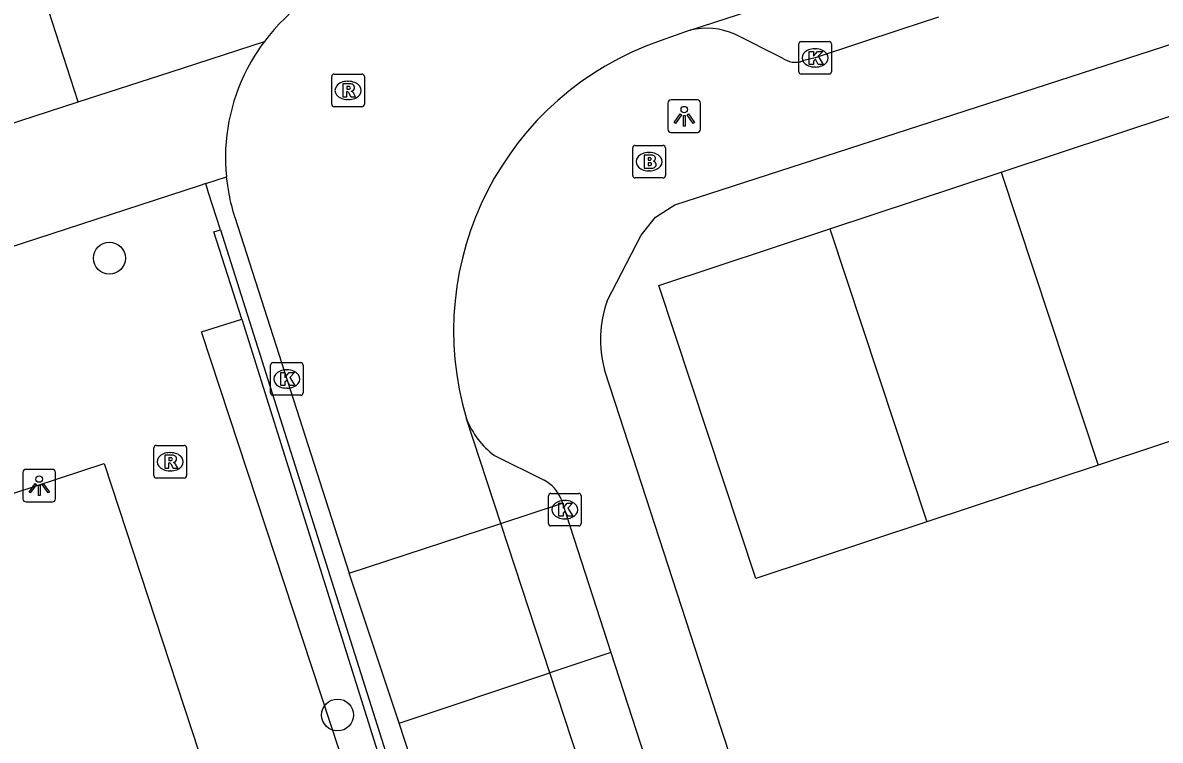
# Model space of a CAD drawing. Extents: x 158087 to 159494, y 382905 to 383981.
# Drawn here: x 159370.38 to 159405.26, y 383102.18 to 383124.17 of the extents above; entities that cross this region are included whole.
import ezdxf

# ---------------------------------------------------------------- set-up
doc = ezdxf.new("R2010")
doc.units = 0
for name, color, linetype in [('IMGEO_Boom', 7, 'Continuous'), ('IMGEO_Brandkraan', 7, 'Continuous'), ('IMGEO_Fietspad_gesloten', 7, 'Continuous'), ('IMGEO_Groenvoorziening', 7, 'Continuous'), ('IMGEO_Haag', 7, 'Continuous'), ('IMGEO_Hek', 7, 'Continuous'), ('IMGEO_Kolk', 7, 'Continuous'), ('IMGEO_Lichtpunt', 7, 'Continuous'), ('IMGEO_Pand_vergunning_verleend', 7, 'Continuous'), ('IMGEO_Parkeervlak_open', 7, 'Continuous'), ('IMGEO_Rijbaan_lokaal_open', 7, 'Continuous'), ('IMGEO_Rioolput', 7, 'Continuous'), ('IMGEO_Voetpad_open', 7, 'Continuous')]:
    doc.layers.add(name, color=color, linetype=linetype)

msp = doc.modelspace()

# ---------------------------------------------------------------- linework, layer by layer
at = {"layer": 'IMGEO_Boom'}
for centre in [(159373.039, 383116.957), (159380.035, 383102.954)]:
    msp.add_circle(centre, 0.489, dxfattribs=at)
at = {"layer": 'IMGEO_Brandkraan'}
for p, q in [((159389.085, 383119.488), (159389.085, 383120.34)), ((159389.16, 383120.414), (159390.012, 383120.414)), ((159389.573, 383120.194), (159389.598, 383120.194)), ((159390.086, 383120.34), (159390.086, 383119.488)), ((159389.596, 383119.634), (159389.571, 383119.634)), ((159390.012, 383119.414), (159389.16, 383119.414))]:
    msp.add_line(p, q, dxfattribs=at)
for points in [[(159389.085, 383119.488), (159389.085, 383120.34)], [(159389.16, 383120.414), (159390.012, 383120.414)], [(159390.086, 383120.34), (159390.086, 383119.488)], [(159389.433, 383120.114), (159389.433, 383119.714), (159389.646, 383119.714)], [(159389.664, 383120.114), (159389.433, 383120.114)], [(159389.612, 383120.033), (159389.558, 383120.033), (159389.558, 383119.957)], [(159389.558, 383119.957), (159389.611, 383119.957)], [(159389.62, 383119.881), (159389.558, 383119.881), (159389.558, 383119.8)], [(159389.558, 383119.8), (159389.62, 383119.8)], [(159390.012, 383119.414), (159389.16, 383119.414)]]:
    msp.add_lwpolyline(points, dxfattribs=at)
for centre, radius, start, end in [((159389.162, 383120.338), 0.0765, 91.552, 178.448), ((159389.162, 383120.338), 0.0765, 91.552, 178.448), ((159390.01, 383120.338), 0.0765, 1.552, 88.448), ((159390.01, 383120.338), 0.0765, 1.552, 88.448), ((159389.613, 383119.995), 0.0379, 267.8285, 90.9355), ((159389.621, 383119.84), 0.0404, 269.8759, 90.5077), ((159389.668, 383119.969), 0.145, 59.4692, 91.5367), ((159389.693, 383120.016), 0.0922, 285.5137, 58.1501), ((159389.698, 383119.824), 0.105, 301.3115, 78.989), ((159389.162, 383119.49), 0.0765, 181.552, 268.448), ((159389.162, 383119.49), 0.0765, 181.552, 268.448), ((159389.652, 383119.965), 0.251, 268.6676, 293.5347), ((159390.01, 383119.49), 0.0765, 271.552, 358.448), ((159390.01, 383119.49), 0.0765, 271.552, 358.448)]:
    msp.add_arc(centre, radius, start, end, dxfattribs=at)
for centre, major_axis, ratio, start_param, end_param in [((159389.572, 383119.914), (-0.387, 0.002), 0.722429, 4.712389, 7.853982), ((159389.597, 383119.914), (-0.39, 0.002), 0.717154, 1.570796, 4.712389)]:
    msp.add_ellipse(centre, major_axis=major_axis, ratio=ratio, start_param=start_param, end_param=end_param, dxfattribs=at)
at = {"layer": 'IMGEO_Fietspad_gesloten'}
for points in [[(159372.086, 383121.745), (159374.903, 383122.66), (159377.79, 383123.598)], [(159367.174, 383120.149), (159372.086, 383121.745)], [(159375.992, 383119.243), (159375.788, 383119.176), (159328.854, 383103.889)], [(159375.992, 383119.243), (159376.625, 383119.449)]]:
    msp.add_lwpolyline(points, dxfattribs=at)
at = {"layer": 'IMGEO_Groenvoorziening'}
msp.add_lwpolyline([(159329.367, 383096.375), (159372.877, 383110.664), (159389.843, 383059.002), (159346.333, 383044.714)], dxfattribs=at)
at = {"layer": 'IMGEO_Haag'}
for points in [[(159377.099, 383115.09), (159376.239, 383117.76), (159376.442, 383117.825)], [(159377.099, 383115.09), (159382.015, 383099.425), (159394.354, 383061.521), (159394.742, 383059.92), (159394.852, 383058.864), (159394.851, 383057.802), (159394.74, 383056.747), (159394.518, 383055.708), (159394.189, 383054.699), (159393.757, 383053.729), (159392.761, 383052.242), (159392.064, 383051.469), (159391.291, 383050.772), (159390.448, 383050.16), (159389.547, 383049.64), (159388.596, 383049.216), (159285.231, 383015.529), (159284.949, 383016.331)], [(159391.668, 383052.529), (159392.976, 383054.479), (159393.604, 383056.25), (159393.835, 383057.956), (159393.835, 383058.88), (159393.54, 383060.587), (159389.97, 383071.894), (159375.86, 383114.698), (159377.099, 383115.09)]]:
    msp.add_lwpolyline(points, dxfattribs=at)
at = {"layer": 'IMGEO_Hek'}
for points in [[(159377.099, 383115.09), (159376.239, 383117.76), (159376.442, 383117.825)], [(159377.099, 383115.09), (159382.015, 383099.425), (159394.354, 383061.521), (159394.742, 383059.92), (159394.852, 383058.864), (159394.851, 383057.802), (159394.74, 383056.747), (159394.518, 383055.708), (159394.189, 383054.699), (159393.757, 383053.729), (159392.761, 383052.242), (159392.064, 383051.469), (159391.291, 383050.772), (159390.448, 383050.16), (159389.547, 383049.64), (159388.596, 383049.216), (159337.033, 383032.412), (159285.231, 383015.529)]]:
    msp.add_lwpolyline(points, dxfattribs=at)
at = {"layer": 'IMGEO_Kolk'}
for p, q in [((159394.178, 383122.669), (159394.178, 383123.521)), ((159394.253, 383123.595), (159395.105, 383123.595)), ((159394.666, 383123.375), (159394.691, 383123.375)), ((159395.179, 383123.521), (159395.179, 383122.669)), ((159394.689, 383122.815), (159394.664, 383122.815)), ((159395.105, 383122.595), (159394.253, 383122.595)), ((159377.977, 383112.828), (159377.977, 383113.68)), ((159378.052, 383113.754), (159378.904, 383113.754)), ((159378.465, 383113.534), (159378.49, 383113.534)), ((159378.978, 383113.68), (159378.978, 383112.828)), ((159378.488, 383112.974), (159378.463, 383112.974)), ((159378.904, 383112.754), (159378.052, 383112.754)), ((159386.578, 383109.748), (159387.43, 383109.748)), ((159386.503, 383108.822), (159386.503, 383109.674)), ((159386.991, 383109.528), (159387.016, 383109.528)), ((159387.504, 383109.674), (159387.504, 383108.822)), ((159387.43, 383108.748), (159386.578, 383108.748)), ((159387.014, 383108.968), (159386.989, 383108.968))]:
    msp.add_line(p, q, dxfattribs=at)
for points in [[(159394.178, 383122.669), (159394.178, 383123.521)], [(159394.253, 383123.595), (159395.105, 383123.595)], [(159395.179, 383123.521), (159395.179, 383122.669)], [(159394.499, 383123.295), (159394.622, 383123.295), (159394.622, 383123.144), (159394.752, 383123.295), (159394.916, 383123.295), (159394.77, 383123.144), (159394.923, 383122.895), (159394.771, 383122.895), (159394.686, 383123.059), (159394.622, 383122.992), (159394.622, 383122.895), (159394.499, 383122.895), (159394.499, 383123.295)], [(159395.105, 383122.595), (159394.253, 383122.595)], [(159377.977, 383112.828), (159377.977, 383113.68)], [(159378.052, 383113.754), (159378.904, 383113.754)], [(159378.978, 383113.68), (159378.978, 383112.828)], [(159378.298, 383113.454), (159378.421, 383113.454), (159378.421, 383113.303), (159378.551, 383113.454), (159378.715, 383113.454), (159378.569, 383113.303), (159378.722, 383113.054), (159378.57, 383113.054), (159378.485, 383113.218), (159378.421, 383113.151), (159378.421, 383113.054), (159378.298, 383113.054), (159378.298, 383113.454)], [(159378.904, 383112.754), (159378.052, 383112.754)], [(159386.578, 383109.748), (159387.43, 383109.748)], [(159386.503, 383108.822), (159386.503, 383109.674)], [(159386.824, 383109.448), (159386.947, 383109.448), (159386.947, 383109.297), (159387.077, 383109.448), (159387.241, 383109.448), (159387.095, 383109.297), (159387.248, 383109.048), (159387.096, 383109.048), (159387.011, 383109.212), (159386.947, 383109.145), (159386.947, 383109.048), (159386.824, 383109.048), (159386.824, 383109.448)], [(159387.504, 383109.674), (159387.504, 383108.822)], [(159387.43, 383108.748), (159386.578, 383108.748)]]:
    msp.add_lwpolyline(points, dxfattribs=at)
for centre, start, end in [((159394.255, 383123.519), 91.552, 178.448), ((159394.255, 383123.519), 91.552, 178.448), ((159395.103, 383123.519), 1.552, 88.448), ((159395.103, 383123.519), 1.552, 88.448), ((159394.255, 383122.671), 181.552, 268.448), ((159394.255, 383122.671), 181.552, 268.448), ((159395.103, 383122.671), 271.552, 358.448), ((159395.103, 383122.671), 271.552, 358.448), ((159378.054, 383113.678), 91.552, 178.448), ((159378.054, 383113.678), 91.552, 178.448), ((159378.902, 383113.678), 1.552, 88.448), ((159378.902, 383113.678), 1.552, 88.448), ((159378.054, 383112.83), 181.552, 268.448), ((159378.054, 383112.83), 181.552, 268.448), ((159378.902, 383112.83), 271.552, 358.448), ((159378.902, 383112.83), 271.552, 358.448), ((159386.58, 383109.672), 91.552, 178.448), ((159386.58, 383109.672), 91.552, 178.448), ((159387.428, 383109.672), 1.552, 88.448), ((159387.428, 383109.672), 1.552, 88.448), ((159386.58, 383108.824), 181.552, 268.448), ((159386.58, 383108.824), 181.552, 268.448), ((159387.428, 383108.824), 271.552, 358.448), ((159387.428, 383108.824), 271.552, 358.448)]:
    msp.add_arc(centre, 0.0765, start, end, dxfattribs=at)
for centre, major_axis, ratio, start_param, end_param in [((159394.665, 383123.095), (-0.387, 0.002), 0.722429, 4.712389, 7.853982), ((159394.69, 383123.095), (-0.39, 0.002), 0.717154, 1.570796, 4.712389), ((159378.464, 383113.254), (-0.387, 0.002), 0.722429, 4.712389, 7.853982), ((159378.489, 383113.254), (-0.39, 0.002), 0.717154, 1.570796, 4.712389), ((159386.99, 383109.248), (-0.387, 0.002), 0.722429, 4.712389, 7.853982), ((159387.015, 383109.248), (-0.39, 0.002), 0.717154, 1.570796, 4.712389)]:
    msp.add_ellipse(centre, major_axis=major_axis, ratio=ratio, start_param=start_param, end_param=end_param, dxfattribs=at)
at = {"layer": 'IMGEO_Lichtpunt'}
for p, q in [((159390.166, 383121.712), (159390.166, 383120.905)), ((159390.166, 383121.712), (159390.166, 383120.905)), ((159391.068, 383121.807), (159390.26, 383121.807)), ((159391.068, 383121.807), (159390.26, 383121.807)), ((159391.162, 383120.905), (159391.162, 383121.712)), ((159391.162, 383120.905), (159391.162, 383121.712)), ((159390.26, 383120.811), (159391.068, 383120.811)), ((159390.26, 383120.811), (159391.068, 383120.811)), ((159371.291, 383110.482), (159370.483, 383110.482)), ((159371.291, 383110.482), (159370.483, 383110.482)), ((159370.389, 383110.387), (159370.389, 383109.58)), ((159370.389, 383110.387), (159370.389, 383109.58)), ((159371.385, 383109.58), (159371.385, 383110.387)), ((159371.385, 383109.58), (159371.385, 383110.387)), ((159370.483, 383109.486), (159371.291, 383109.486)), ((159370.483, 383109.486), (159371.291, 383109.486))]:
    msp.add_line(p, q, dxfattribs=at)
for points in [[(159390.54, 383121.376), (159390.579, 383121.348), (159390.391, 383121.086), (159390.353, 383121.113), (159390.54, 383121.376)], [(159390.642, 383121.328), (159390.689, 383121.328), (159390.689, 383121.006), (159390.642, 383121.006), (159390.642, 383121.328)], [(159390.752, 383121.348), (159390.79, 383121.375), (159390.977, 383121.113), (159390.938, 383121.085), (159390.752, 383121.348)], [(159370.763, 383110.051), (159370.802, 383110.023), (159370.614, 383109.761), (159370.576, 383109.788), (159370.763, 383110.051)], [(159370.975, 383110.023), (159371.013, 383110.05), (159371.2, 383109.788), (159371.161, 383109.76), (159370.975, 383110.023)], [(159370.865, 383110.003), (159370.912, 383110.003), (159370.912, 383109.681), (159370.865, 383109.681), (159370.865, 383110.003)]]:
    msp.add_lwpolyline(points, dxfattribs=at)
for centre in [(159390.665, 383121.51), (159370.888, 383110.185)]:
    msp.add_circle(centre, 0.0994, dxfattribs=at)
for centre, start, end in [((159390.26, 383121.712), 90, 180), ((159390.26, 383121.712), 90, 180), ((159391.068, 383121.712), 0, 90), ((159391.068, 383121.712), 0, 90), ((159390.26, 383120.905), 180, 270), ((159390.26, 383120.905), 180, 270), ((159391.068, 383120.905), 270, 0), ((159391.068, 383120.905), 270, 360), ((159370.483, 383110.387), 90, 180), ((159370.483, 383110.387), 90, 180), ((159371.291, 383110.387), 0, 90), ((159371.291, 383110.387), 0, 90), ((159370.483, 383109.58), 180, 270), ((159370.483, 383109.58), 180, 270), ((159371.291, 383109.58), 270, 0), ((159371.291, 383109.58), 270, 360)]:
    msp.add_arc(centre, 0.0946, start, end, dxfattribs=at)
at = {"layer": 'IMGEO_Pand_vergunning_verleend'}
for points in [[(159400.378, 383119.594), (159405.627, 383121.332)], [(159395.129, 383117.855), (159400.378, 383119.594)], [(159400.378, 383119.594), (159403.354, 383110.61)], [(159398.105, 383108.872), (159392.856, 383107.133), (159389.88, 383116.116), (159395.129, 383117.855)], [(159395.129, 383117.855), (159398.105, 383108.872)], [(159408.603, 383112.349), (159403.354, 383110.61)], [(159403.354, 383110.61), (159398.105, 383108.872)]]:
    msp.add_lwpolyline(points, dxfattribs=at)
at = {"layer": 'IMGEO_Parkeervlak_open'}
for points in [[(159385.039, 383108.826), (159386.93, 383109.448)], [(159388.418, 383104.869), (159386.544, 383104.244)]]:
    msp.add_lwpolyline(points, dxfattribs=at)
at = {"layer": 'IMGEO_Rijbaan_lokaal_open'}
for points in [[(159390.841, 383123.946), (159397.85, 383126.225)], [(159390.841, 383123.946), (159389.926, 383123.619)], [(159376.88, 383118.215), (159380.392, 383107.298)], [(159385.039, 383108.826), (159383.987, 383112.029)], [(159380.392, 383107.298), (159385.039, 383108.826)], [(159386.544, 383104.244), (159385.039, 383108.826)], [(159381.927, 383102.705), (159380.392, 383107.298)], [(159381.927, 383102.705), (159386.544, 383104.244)], [(159398.675, 383067.311), (159386.544, 383104.244)], [(159393.982, 383065.825), (159381.927, 383102.705)]]:
    msp.add_lwpolyline(points, dxfattribs=at)
for centre, radius, start, end in [((159382.536, 383120.024), 5.941, 106.8018, 143.0221), ((159382.674, 383119.938), 6.103, 143.1539, 152.4291), ((159393.011, 383114.722), 9.417, 109.1217, 196.6149), ((159382.538, 383120.028), 5.941, 152.5845, 185.588), ((159382.819, 383120.073), 6.226, 185.7488, 190.6036), ((159382.518, 383120.019), 5.92, 190.6313, 197.744)]:
    msp.add_arc(centre, radius, start, end, dxfattribs=at)
at = {"layer": 'IMGEO_Rioolput'}
for p, q in [((159379.855, 383121.672), (159379.855, 383122.524)), ((159379.93, 383122.598), (159380.782, 383122.598)), ((159380.343, 383122.378), (159380.368, 383122.378)), ((159380.856, 383122.524), (159380.856, 383121.672)), ((159380.782, 383121.598), (159379.93, 383121.598)), ((159380.366, 383121.818), (159380.341, 383121.818)), ((159374.403, 383110.29), (159374.403, 383111.142)), ((159374.478, 383111.216), (159375.33, 383111.216)), ((159375.404, 383111.142), (159375.404, 383110.29)), ((159374.891, 383110.996), (159374.916, 383110.996)), ((159374.914, 383110.436), (159374.889, 383110.436)), ((159375.33, 383110.216), (159374.478, 383110.216))]:
    msp.add_line(p, q, dxfattribs=at)
for points in [[(159379.855, 383121.672), (159379.855, 383122.524)], [(159379.93, 383122.598), (159380.782, 383122.598)], [(159380.444, 383122.296), (159380.192, 383122.298), (159380.192, 383121.898)], [(159380.856, 383122.524), (159380.856, 383121.672)], [(159380.192, 383121.898), (159380.316, 383121.898), (159380.316, 383122.06), (159380.327, 383122.06)], [(159380.37, 383122.217), (159380.316, 383122.217), (159380.316, 383122.136)], [(159380.316, 383122.136), (159380.368, 383122.136)], [(159380.374, 383122.031), (159380.445, 383121.898), (159380.585, 383121.898), (159380.52, 383122.024)], [(159380.782, 383121.598), (159379.93, 383121.598)], [(159374.403, 383110.29), (159374.403, 383111.142)], [(159374.478, 383111.216), (159375.33, 383111.216)], [(159375.404, 383111.142), (159375.404, 383110.29)], [(159374.992, 383110.914), (159374.74, 383110.916), (159374.74, 383110.516)], [(159374.918, 383110.835), (159374.864, 383110.835), (159374.864, 383110.754)], [(159374.864, 383110.754), (159374.916, 383110.754)], [(159374.74, 383110.516), (159374.864, 383110.516), (159374.864, 383110.678), (159374.875, 383110.678)], [(159374.922, 383110.649), (159374.993, 383110.516), (159375.133, 383110.516), (159375.068, 383110.642)], [(159375.33, 383110.216), (159374.478, 383110.216)]]:
    msp.add_lwpolyline(points, dxfattribs=at)
for centre, radius, start, end in [((159379.932, 383122.522), 0.0765, 91.552, 178.448), ((159379.932, 383122.522), 0.0765, 91.552, 178.448), ((159380.443, 383122.186), 0.109, 350.3612, 89.416), ((159380.78, 383122.522), 0.0765, 1.552, 88.448), ((159380.78, 383122.522), 0.0765, 1.552, 88.448), ((159380.326, 383122.007), 0.0533, 26.0293, 88.6989), ((159380.352, 383122.325), 0.19, 274.7715, 282.9687), ((159380.376, 383122.121), 0.0964, 77.0061, 93.1865), ((159380.39, 383122.178), 0.0378, 276.6634, 79.6772), ((159380.441, 383122.186), 0.112, 277.5842, 350.9817), ((159380.425, 383121.971), 0.108, 29.5134, 73.7905), ((159379.932, 383121.674), 0.0765, 181.552, 268.448), ((159379.932, 383121.674), 0.0765, 181.552, 268.448), ((159380.78, 383121.674), 0.0765, 271.552, 358.448), ((159380.78, 383121.674), 0.0765, 271.552, 358.448), ((159374.48, 383111.14), 0.0765, 91.552, 178.448), ((159374.48, 383111.14), 0.0765, 91.552, 178.448), ((159375.328, 383111.14), 0.0765, 1.552, 88.448), ((159375.328, 383111.14), 0.0765, 1.552, 88.448), ((159374.9, 383110.943), 0.19, 274.7715, 282.9687), ((159374.924, 383110.739), 0.0964, 77.0061, 93.1865), ((159374.938, 383110.796), 0.0378, 276.6634, 79.6772), ((159374.991, 383110.804), 0.109, 350.3612, 89.416), ((159374.989, 383110.804), 0.112, 277.5842, 350.9817), ((159374.874, 383110.625), 0.0533, 26.0293, 88.6989), ((159374.973, 383110.589), 0.108, 29.5134, 73.7905), ((159374.48, 383110.292), 0.0765, 181.552, 268.448), ((159374.48, 383110.292), 0.0765, 181.552, 268.448), ((159375.328, 383110.292), 0.0765, 271.552, 358.448), ((159375.328, 383110.292), 0.0765, 271.552, 358.448)]:
    msp.add_arc(centre, radius, start, end, dxfattribs=at)
for centre, major_axis, ratio, start_param, end_param in [((159380.342, 383122.098), (-0.387, 0.002), 0.722429, 4.712389, 7.853982), ((159380.367, 383122.098), (-0.39, 0.002), 0.717154, 1.570796, 4.712389), ((159374.89, 383110.716), (-0.387, 0.002), 0.722429, 4.712389, 7.853982), ((159374.915, 383110.716), (-0.39, 0.002), 0.717154, 1.570796, 4.712389)]:
    msp.add_ellipse(centre, major_axis=major_axis, ratio=ratio, start_param=start_param, end_param=end_param, dxfattribs=at)
at = {"layer": 'IMGEO_Voetpad_open'}
for points in [[(159388.299, 383115.652), (159389.346, 383117.658), (159389.785, 383118.212), (159390.38, 383118.594), (159414.274, 383126.33), (159415.304, 383126.663)], [(159372.086, 383121.745), (159371.065, 383124.887)], [(159398.459, 383124.339), (159397.338, 383123.97), (159394.679, 383123.095), (159394.294, 383123)], [(159393.678, 383123.09), (159392.214, 383123.822)], [(159376.442, 383117.825), (159376.081, 383118.963), (159375.992, 383119.243)], [(159376.442, 383117.825), (159382.08, 383100.028), (159394.591, 383061.6)], [(159410.57, 383044.852), (159395.358, 383091.6), (159394.89, 383093.038), (159392.13, 383101.519), (159391.806, 383102.514), (159388.548, 383112.528), (159388.221, 383113.532)], [(159384.846, 383110.906), (159386.367, 383110.149)], [(159386.891, 383109.568), (159386.93, 383109.448)], [(159386.93, 383109.448), (159387.975, 383106.232), (159388.418, 383104.869)], [(159388.418, 383104.869), (159392.933, 383090.966), (159398.2, 383074.89), (159400.216, 383068.702), (159400.483, 383067.884)]]:
    msp.add_lwpolyline(points, dxfattribs=at)
for centre, radius, start, end in [((159391.341, 383121.817), 2.186, 66.4632, 103.2157), ((159394.069, 383123.615), 0.654, 233.2851, 290.0903), ((159391.625, 383114.468), 3.531, 160.4087, 195.3771), ((159386.439, 383113.015), 2.643, 201.8978, 232.9281), ((159385.865, 383109.169), 1.101, 21.2351, 62.859)]:
    msp.add_arc(centre, radius, start, end, dxfattribs=at)

doc.saveas('drawing.dxf')
